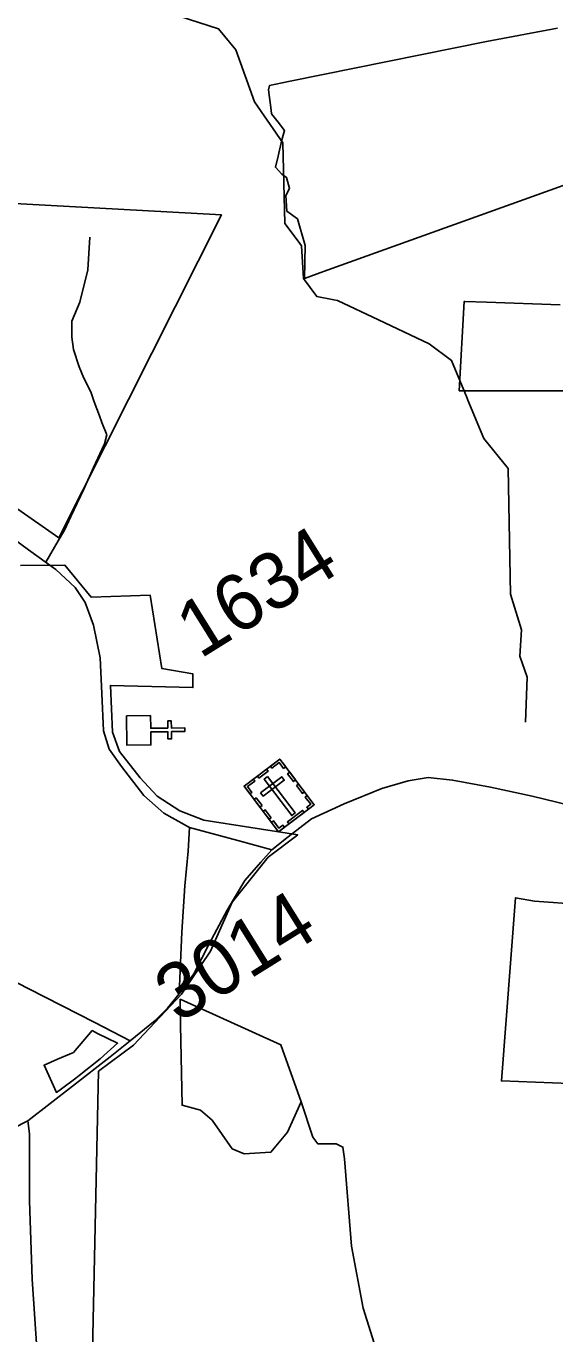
# Model space of a CAD drawing. Extents: x 2001466 to 31450019, y -30647475 to 847247.
# Drawn here: x 31424722 to 31427072, y -30638422 to -30632608 of the extents above; entities that cross this region are included whole.
import ezdxf

# ---------------------------------------------------------------- set-up
doc = ezdxf.new("R2010")
doc.units = 0
for name, color, linetype in [('Exist Boundary Political City Limit New', 7, 'Continuous'), ('Exist Boundary Political City Limit New Hole', 7, 'Continuous'), ('Exist Cultural Cemetery CELL', 7, 'Continuous'), ('Exist Cultural Church CELL', 7, 'Continuous'), ('Exist Hydrographic Creek Single Shore', 7, 'Continuous'), ('Exist Road Non-System Type 51', 7, 'Continuous'), ('Exist Road Secondary Type 51 Attributed', 7, 'Continuous'), ('Exist Road Secondary Type 51 Number Label', 7, 'Continuous'), ('Map Preparation Boundary City Limit Buffer Line', 7, 'Continuous')]:
    doc.layers.add(name, color=color, linetype=linetype)

msp = doc.modelspace()

# ---------------------------------------------------------------- linework, layer by layer
at = {"layer": 'Exist Boundary Political City Limit New'}
for points in [[(31427671.1, -30633114.5), (31426043.6, -30633699.4), (31425959.5, -30633729.6), (31425962.9, -30633583.3), (31425928.9, -30633465.3), (31425881, -30633430.8), (31425876.8, -30633361), (31425893.4, -30633330), (31425878.9, -30633280.3), (31425859.4, -30633266), (31425830, -30633235.5), (31425842, -30633186), (31425859, -30633113.3), (31425870.1, -30633072.3), (31425841.8, -30633035.5), (31425813.3, -30632998), (31425811.6, -30632982), (31425800, -30632891.7), (31425804.3, -30632871.8), (31425859.8, -30632860.3), (31425896.3, -30632852.8), (31426768.1, -30632676.5), (31427083.9, -30632616.9)], [(31424588.8, -30633391.9), (31425590.1, -30633446.9), (31424867.6, -30634883), (31424442.1, -30634586.8)], [(31424879.3, -30637331.7), (31424856.6, -30637348), (31424802.1, -30637227.3), (31424862.1, -30637201.1), (31424932.6, -30637170.3), (31425015.6, -30637073.4), (31425039.5, -30637085.9), (31425128.5, -30637129.4), (31425050.5, -30637198.4), (31424958.1, -30637273.6), (31424943, -30637285), (31424879.3, -30637331.7)]]:
    msp.add_lwpolyline(points, dxfattribs=at)
at = {"layer": 'Exist Boundary Political City Limit New Hole'}
for points in [[(31427095.8, -30633847.6), (31426768.6, -30633835.5), (31426671.8, -30633831.8), (31426669.3, -30633831.8), (31426647, -30634228.7), (31427195.1, -30634228.7)], [(31424996.9, -30639465), (31425043.5, -30637254.1), (31425199, -30637138.5), (31425412.1, -30636911.9), (31425541, -30636720.8), (31425638.6, -30636503), (31425798.5, -30636303.1), (31425929.5, -30636203.1), (31425512.4, -30636137.5), (31425405.9, -30636096.9), (31425304.4, -30636031), (31425228.3, -30635949.8), (31425136.9, -30635833.1), (31425106.5, -30635747), (31425096.4, -30635539), (31425463.3, -30635548.6), (31425463.3, -30635487.6), (31425324.6, -30635463), (31425273.9, -30635138.3), (31425010.6, -30635146.5), (31424894.1, -30635004.9), (31424697.1, -30635005.4)], [(31427188.3, -30636513.1), (31426981.6, -30636497.8), (31426897.5, -30636482.6), (31426834.5, -30637297.4), (31427590.3, -30637326.3)]]:
    msp.add_lwpolyline(points, dxfattribs=at)
at = {"layer": 'Exist Cultural Cemetery CELL'}
for points in [[(31425844.2, -30636189.7), (31426003.1, -30636069.7), (31425849.6, -30635866.6), (31425690.7, -30635986.6), (31425844.2, -30636189.7)], [(31425849.6, -30635866.6), (31425808.2, -30635897.9), (31425814.9, -30635906.7), (31425847.3, -30635882.3), (31425866.7, -30635908), (31425875.8, -30635901.1), (31425849.6, -30635866.6)], [(31425756.7, -30635951.1), (31425798.1, -30635919.8), (31425791.2, -30635910.7), (31425749.8, -30635942), (31425756.7, -30635951.1)], [(31425764.3, -30636016.3), (31425775.6, -30636031.2), (31425869.5, -30635960.2), (31425858.3, -30635945.3), (31425764.3, -30636016.3)], [(31425795.4, -30635944.3), (31425780.5, -30635955.5), (31425902.7, -30636117.3), (31425917.6, -30636106), (31425795.4, -30635944.3)], [(31425919.8, -30635959.4), (31425893.7, -30635924.9), (31425884.6, -30635931.8), (31425910.7, -30635966.3), (31425919.8, -30635959.4)], [(31425716.8, -30636021.2), (31425725.9, -30636014.3), (31425706.5, -30635988.6), (31425738.8, -30635964.2), (31425732.1, -30635955.3), (31425690.7, -30635986.6), (31425716.8, -30636021.2)], [(31425959.5, -30636012.1), (31425933.4, -30635977.5), (31425924.3, -30635984.4), (31425950.4, -30636018.9), (31425959.5, -30636012.1)], [(31425770.6, -30636073.5), (31425744.5, -30636038.9), (31425735.4, -30636045.8), (31425761.5, -30636080.3), (31425770.6, -30636073.5)], [(31426003.1, -30636069.7), (31425971.8, -30636028.3), (31425962.9, -30636035), (31425987.3, -30636067.3), (31425969.7, -30636080.5), (31425976.6, -30636089.7), (31426003.1, -30636069.7)], [(31425811.1, -30636127.1), (31425785, -30636092.5), (31425775.9, -30636099.4), (31425802, -30636134), (31425811.1, -30636127.1)], [(31425890, -30636155), (31425957.7, -30636103.9), (31425950.9, -30636094.8), (31425883.2, -30636146), (31425890, -30636155)], [(31425870.6, -30636169.8), (31425863.7, -30636160.6), (31425846.1, -30636173.9), (31425821.7, -30636141.6), (31425812.9, -30636148.3), (31425844.2, -30636189.7), (31425870.6, -30636169.8)]]:
    msp.add_lwpolyline(points, dxfattribs=at)
at = {"layer": 'Exist Cultural Church CELL'}
msp.add_lwpolyline([(31425168.3, -30635674.3), (31425170.2, -30635804.9), (31425276.6, -30635803.4), (31425275.9, -30635745.7), (31425352, -30635744.6), (31425352.5, -30635776.6), (31425368.5, -30635776.4), (31425368, -30635744.4), (31425428.2, -30635743.5), (31425427.9, -30635727.5), (31425367.8, -30635728.4), (31425367.3, -30635696.4), (31425351.3, -30635696.6), (31425351.8, -30635728.6), (31425275.7, -30635729.7), (31425274.7, -30635672.8), (31425168.3, -30635674.3)], dxfattribs=at)
at = {"layer": 'Exist Hydrographic Creek Single Shore'}
msp.add_line((31426686, -30634270.4), (31426682.6, -30634262.1), dxfattribs=at)
for points in [[(31425931.1, -30633564.6), (31425871.5, -30633485.2), (31425862.5, -30633127.4), (31425737.6, -30632944.4), (31425653.5, -30632713), (31425577.5, -30632619.6), (31425402.6, -30632563.5), (31425194.6, -30632329.6)], [(31426089.6, -30633824.8), (31426013.6, -30633809.7), (31425954.6, -30633729.7), (31425946.6, -30633585.1), (31425931.1, -30633564.6)], [(31426288.5, -30633914.1), (31426105.5, -30633828), (31426089.6, -30633824.8)], [(31426682.6, -30634262.1), (31426613.6, -30634094.3), (31426513.5, -30634020), (31426288.5, -30633914.1)], [(31426941.5, -30635702.2), (31426949.5, -30635502.1), (31426916.5, -30635409.6), (31426924.5, -30635291.6), (31426874.6, -30635133.1), (31426864.6, -30634575.1), (31426756.5, -30634441.7), (31426686, -30634270.4)]]:
    msp.add_lwpolyline(points, dxfattribs=at)
at = {"layer": 'Exist Road Non-System Type 51'}
for p, q in [((31425406.6, -30636933.4), (31425472.7, -30636963.4)), ((31425408.6, -30637047.4), (31425406.6, -30636933.4))]:
    msp.add_line(p, q, dxfattribs=at)
for points in [[(31425005.1, -30633545.6), (31424995.7, -30633691.7), (31424960.4, -30633835.5), (31424925, -30633920.3), (31424925, -30633991), (31424932.1, -30634045.2), (31424958, -30634123), (31424979.2, -30634172.4), (31425009.8, -30634233.7), (31425023.9, -30634278.5), (31425047.5, -30634339.8), (31425059.3, -30634370.4), (31425080.5, -30634424.6), (31425071, -30634464.7), (31425050.1, -30634510), (31425020.9, -30634569.4), (31424978.9, -30634666.6), (31424920.3, -30634787.5), (31424892.1, -30634848.8)], [(31424892.1, -30634848.8), (31424863.8, -30634895.9), (31424808.9, -30634991)], [(31425472.7, -30636963.4), (31425854.8, -30637136.6), (31425944.2, -30637390.2)], [(31425944.2, -30637390.2), (31425884.6, -30637524.4), (31425810, -30637613.9), (31425690.8, -30637621.4), (31425638.6, -30637599), (31425549.2, -30637472.2), (31425497, -30637427.5), (31425415, -30637405.1), (31425408.6, -30637047.4)], [(31425944.2, -30637390.2), (31425996.4, -30637546.8), (31426018.7, -30637576.6), (31426100.7, -30637576.6), (31426130.6, -30637591.6), (31426138, -30637643.8), (31426167.8, -30638031.6), (31426220, -30638307.6), (31426309.4, -30638591), (31426369.1, -30638762.6), (31426384, -30638829.7), (31426376.5, -30638889.4)]]:
    msp.add_lwpolyline(points, dxfattribs=at)
at = {"layer": 'Exist Road Secondary Type 51 Attributed'}
for points in [[(31425448.5, -30636171), (31425334.3, -30636106.2), (31425244.9, -30636028.9), (31425146, -30635900), (31425091.3, -30635821.9), (31425065.5, -30635741.4), (31425059.1, -30635575.5), (31425051.8, -30635416.5), (31425022.1, -30635271.6), (31424985.1, -30635170.1), (31424940, -30635104.1), (31424854.7, -30635023.6), (31424732.4, -30634936.6), (31424436.3, -30634718.4), (31424241.6, -30634592.8), (31424104.8, -30634521.9), (31423905.2, -30634447.8), (31423799.9, -30634409.6), (31423682.2, -30634377.4)], [(31427190.4, -30636084), (31426970.8, -30636031.7), (31426785.7, -30635990.6), (31426617.6, -30635959.6), (31426509.7, -30635948.4), (31426419.6, -30635962.9), (31426303.8, -30635996.7), (31426136.4, -30636065.9), (31425990, -30636131.9), (31425887, -30636211.7), (31425813.7, -30636270.4)], [(31425401.8, -30636909.8), (31425413.9, -30636635.2), (31425426.8, -30636430.6), (31425442.1, -30636276.5), (31425448.5, -30636171)], [(31425813.7, -30636270.4), (31425662.5, -30636228.9), (31425448.5, -30636171)], [(31425813.7, -30636270.4), (31425764.7, -30636325.2), (31425694.7, -30636406.9), (31425615, -30636537.8), (31425534.5, -30636690.8), (31425467.8, -30636821.2), (31425401.8, -30636909.8)], [(31425184.5, -30637118.7), (31425027.7, -30637037.8), (31424733.4, -30636888.1), (31424530.5, -30636784.8)], [(31425401.8, -30636909.8), (31425351.1, -30636973.4), (31425295.6, -30637029.3), (31425184.5, -30637118.7)], [(31425184.5, -30637118.7), (31425096, -30637190.8), (31424928.7, -30637321.2), (31424729.2, -30637474.8)], [(31424729.2, -30637474.8), (31424662.8, -30637508.7), (31424620.9, -30637526.3), (31424592.7, -30637537.3)], [(31425349.1, -30643895.2), (31425296.4, -30643448.8), (31425207.9, -30642712), (31425148.4, -30642122.6), (31425088.8, -30641614.5), (31425021.3, -30641020.3), (31424971.4, -30640431.7), (31424927.9, -30639995.3), (31424884.5, -30639604.8), (31424850.7, -30639149), (31424820.1, -30638861.6), (31424771.8, -30638509.7), (31424749.3, -30638177.9), (31424736.4, -30637830.9), (31424736.4, -30637532.2), (31424729.2, -30637474.8)]]:
    msp.add_lwpolyline(points, dxfattribs=at)
at = {"layer": 'Map Preparation Boundary City Limit Buffer Line'}
for points in [[(31427671.1, -30633114.5), (31426043.6, -30633699.4), (31425959.5, -30633729.6), (31425962.9, -30633583.3), (31425928.9, -30633465.3), (31425881, -30633430.8), (31425876.8, -30633361), (31425893.4, -30633330), (31425878.9, -30633280.3), (31425859.4, -30633266), (31425830, -30633235.5), (31425842, -30633186), (31425859, -30633113.3), (31425870.1, -30633072.3), (31425841.8, -30633035.5), (31425813.3, -30632998), (31425811.6, -30632982), (31425800, -30632891.7), (31425804.3, -30632871.8), (31425859.8, -30632860.3), (31425896.3, -30632852.8), (31426768.1, -30632676.5), (31427083.9, -30632616.9)], [(31424588.8, -30633391.9), (31425590.1, -30633446.9), (31424867.6, -30634883), (31424442.1, -30634586.8)], [(31427095.8, -30633847.6), (31426768.6, -30633835.5), (31426671.8, -30633831.8), (31426669.3, -30633831.8), (31426647, -30634228.7), (31427195.1, -30634228.7)], [(31424996.9, -30639465), (31425043.5, -30637254.1), (31425199, -30637138.5), (31425412.1, -30636911.9), (31425541, -30636720.8), (31425638.6, -30636503), (31425798.5, -30636303.1), (31425929.5, -30636203.1), (31425512.4, -30636137.5), (31425405.9, -30636096.9), (31425304.4, -30636031), (31425228.3, -30635949.8), (31425136.9, -30635833.1), (31425106.5, -30635747), (31425096.4, -30635539), (31425463.3, -30635548.6), (31425463.3, -30635487.6), (31425324.6, -30635463), (31425273.9, -30635138.3), (31425010.6, -30635146.5), (31424894.1, -30635004.9), (31424697.1, -30635005.4)], [(31427188.3, -30636513.1), (31426981.6, -30636497.8), (31426897.5, -30636482.6), (31426834.5, -30637297.4), (31427590.3, -30637326.3)], [(31424879.3, -30637331.7), (31424856.6, -30637348), (31424802.1, -30637227.3), (31424862.1, -30637201.1), (31424932.6, -30637170.3), (31425015.6, -30637073.4), (31425039.5, -30637085.9), (31425128.5, -30637129.4), (31425050.5, -30637198.4), (31424958.1, -30637273.6), (31424943, -30637285), (31424879.3, -30637331.7)]]:
    msp.add_lwpolyline(points, dxfattribs=at)

# ---------------------------------------------------------------- texts
at = {"layer": 'Exist Road Secondary Type 51 Number Label'}
for s, p in [('1634', (31425495, -30635423.5)), ('3014', (31425398.8, -30637044.2))]:
    msp.add_text(s, height=250, rotation=31.91803, dxfattribs=at).set_placement(p)

doc.saveas('drawing.dxf')
